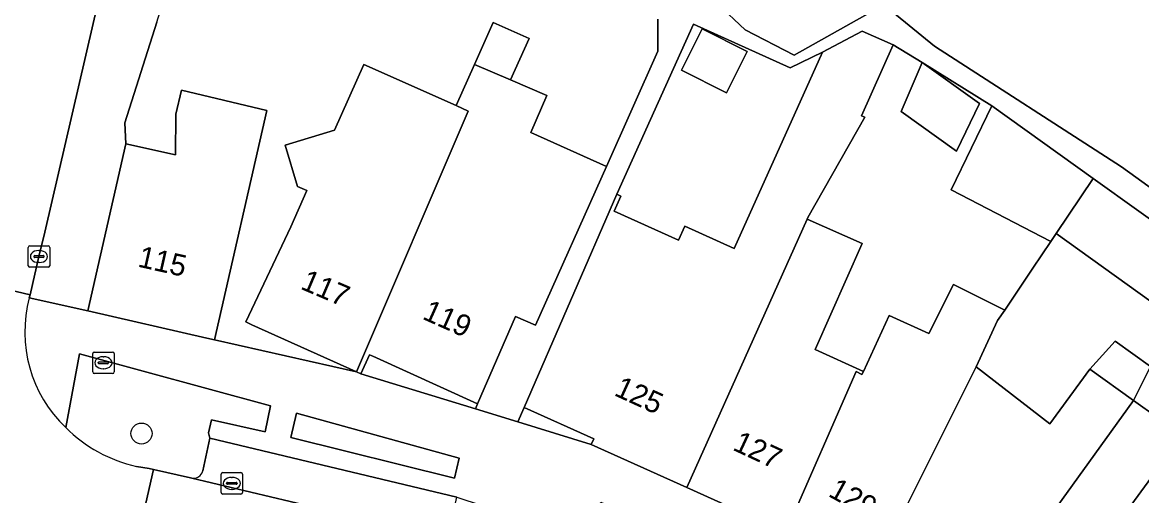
# Model space of a CAD drawing. Extents: x 159888 to 160761, y 384031 to 384750.
# Drawn here: x 160365.4 to 160417.5, y 384451.7 to 384473.8 of the extents above; entities that cross this region are included whole.
import ezdxf

# ---------------------------------------------------------------- set-up
doc = ezdxf.new("R2010")
doc.units = 0
for name, color, linetype in [('IMGEO_Boom', 7, 'Continuous'), ('IMGEO_Brandkraan', 7, 'Continuous'), ('IMGEO_Erf', 7, 'Continuous'), ('IMGEO_Groenvoorziening', 7, 'Continuous'), ('IMGEO_Kolk', 7, 'Continuous'), ('IMGEO_Pand', 7, 'Continuous'), ('IMGEO_Pand_nummerreeks', 7, 'Continuous'), ('IMGEO_Parkeervlak_open', 7, 'Continuous'), ('IMGEO_Rijbaan_lokaal_open', 7, 'Continuous'), ('IMGEO_Voetpad_open', 7, 'Continuous')]:
    doc.layers.add(name, color=color, linetype=linetype)

msp = doc.modelspace()

# ---------------------------------------------------------------- linework, layer by layer
at = {"layer": 'IMGEO_Boom'}
msp.add_circle((160370.948, 384454.62), 0.489, dxfattribs=at)
at = {"layer": 'IMGEO_Brandkraan'}
for p, q in [((160368.676, 384457.489), (160368.676, 384458.341)), ((160368.751, 384458.415), (160369.603, 384458.415)), ((160369.164, 384458.195), (160369.189, 384458.195)), ((160369.677, 384458.341), (160369.677, 384457.489)), ((160368.935, 384457.909), (160368.935, 384457.921)), ((160369.373, 384457.872), (160368.975, 384457.872)), ((160368.978, 384457.958), (160369.376, 384457.958)), ((160369.419, 384457.921), (160369.419, 384457.909)), ((160369.603, 384457.415), (160368.751, 384457.415)), ((160369.187, 384457.635), (160369.162, 384457.635))]:
    msp.add_line(p, q, dxfattribs=at)
for points in [[(160368.676, 384457.489), (160368.676, 384458.341)], [(160368.751, 384458.415), (160369.603, 384458.415)], [(160369.677, 384458.341), (160369.677, 384457.489)], [(160369.603, 384457.415), (160368.751, 384457.415)]]:
    msp.add_lwpolyline(points, dxfattribs=at)
for centre, radius, start, end in [((160368.753, 384458.339), 0.0765, 91.552, 178.448), ((160368.753, 384458.339), 0.0765, 91.552, 178.448), ((160369.601, 384458.339), 0.0765, 1.552, 88.448), ((160369.601, 384458.339), 0.0765, 1.552, 88.448), ((160368.975, 384457.918), 0.0403, 85.8775, 175.7526), ((160368.972, 384457.908), 0.0366, 178.938, 274.7102), ((160369.376, 384457.915), 0.043, 264.8664, 352.4533), ((160369.38, 384457.92), 0.0386, 1.7309, 96.639), ((160368.753, 384457.491), 0.0765, 181.552, 268.448), ((160368.753, 384457.491), 0.0765, 181.552, 268.448), ((160369.601, 384457.491), 0.0765, 271.552, 358.448), ((160369.601, 384457.491), 0.0765, 271.552, 358.448)]:
    msp.add_arc(centre, radius, start, end, dxfattribs=at)
for centre, major_axis, ratio, start_param, end_param in [((160369.163, 384457.915), (-0.387, 0.002), 0.722429, 4.712389, 7.853982), ((160369.188, 384457.915), (-0.39, 0.002), 0.717154, 1.570796, 4.712389)]:
    msp.add_ellipse(centre, major_axis=major_axis, ratio=ratio, start_param=start_param, end_param=end_param, dxfattribs=at)
at = {"layer": 'IMGEO_Erf'}
for points in [[(160396.464, 384475.846), (160399.032, 384473.413), (160401.316, 384472.23), (160405.49, 384474.582), (160407.845, 384472.647), (160416.537, 384467.042), (160420.722, 384464.026)], [(160371.667, 384473.77), (160370.165, 384469.09), (160370.226, 384468.109), (160372.535, 384467.596), (160372.547, 384469.492), (160372.816, 384470.611), (160376.773, 384469.659), (160374.337, 384458.977), (160380.954, 384457.491), (160376.089, 384459.685), (160375.797, 384459.817), (160377.892, 384464.244), (160378.646, 384465.932), (160378.208, 384466.128), (160377.626, 384468.042), (160379.932, 384468.742), (160381.298, 384471.801), (160385.581, 384469.889), (160386.434, 384471.8), (160387.31, 384473.76), (160388.977, 384473.016), (160388.113, 384471.081), (160389.8, 384470.359), (160389.06, 384468.63), (160392.579, 384467.058), (160394.977, 384472.426), (160394.977, 384473.913)], [(160419.014, 384459.979), (160413.505, 384463.928), (160413.26, 384463.564), (160412.426, 384462.324), (160411.111, 384460.367), (160410.776, 384459.876), (160409.786, 384457.72), (160413.207, 384455.078), (160415.075, 384457.615), (160416.253, 384458.924), (160417.898, 384457.746), (160417.099, 384456.165), (160419.365, 384454.543)], [(160419.174, 384454.282), (160416.049, 384450.003), (160417.841, 384448.611)]]:
    msp.add_lwpolyline(points, dxfattribs=at)
for points in [[(160402.629, 384472.377), (160401.129, 384471.651), (160396.623, 384473.679), (160395.693, 384471.613), (160393.06, 384465.762), (160393.252, 384465.676), (160392.936, 384464.973), (160395.936, 384463.623), (160396.227, 384464.271), (160398.516, 384463.24)], [(160396.072, 384471.537), (160397.037, 384473.459), (160399.131, 384472.408), (160398.166, 384470.486)], [(160408.621, 384465.963), (160410.513, 384469.875), (160407.274, 384471.889), (160405.915, 384472.717), (160404.445, 384469.408), (160404.605, 384469.348), (160401.948, 384464.677), (160401.916, 384464.605), (160404.478, 384463.466), (160402.288, 384458.537), (160404.534, 384457.51), (160405.727, 384460.119), (160407.579, 384459.272), (160408.727, 384461.562), (160411.111, 384460.367), (160412.426, 384462.324), (160413.26, 384463.564)], [(160407.274, 384471.889), (160409.939, 384469.979), (160408.868, 384467.764), (160406.297, 384469.606)], [(160381.155, 384457.4), (160386.487, 384455.775), (160386.586, 384456.003), (160381.706, 384458.215), (160381.551, 384458.285)], [(160388.749, 384455.826), (160388.463, 384455.167), (160391.876, 384454.105), (160391.995, 384454.369)]]:
    msp.add_lwpolyline(points, close=True, dxfattribs=at)
at = {"layer": 'IMGEO_Groenvoorziening'}
for points in [[(160373.796, 384452.877), (160374.125, 384454.397), (160374.058, 384454.656), (160374.199, 384455.263), (160376.7, 384454.694), (160376.954, 384455.909), (160368.068, 384458.336), (160367.423, 384454.904)], [(160370.712, 384453.092), (160371.304, 384452.993), (160371.5, 384452.948), (160373.221, 384452.556), (160373.287, 384452.54)]]:
    msp.add_lwpolyline(points, dxfattribs=at)
msp.add_lwpolyline([(160385.509, 384452.539), (160385.734, 384453.468), (160378.155, 384455.569), (160377.892, 384454.436)], close=True, dxfattribs=at)
for centre, radius, start, end in [((160372.163, 384459.617), 6.685, 224.8357, 257.4612), ((160373.357, 384452.987), 0.452, 261.0582, 345.9575)]:
    msp.add_arc(centre, radius, start, end, dxfattribs=at)
at = {"layer": 'IMGEO_Kolk'}
for p, q in [((160365.676, 384462.435), (160365.676, 384463.287)), ((160365.751, 384463.361), (160366.603, 384463.361)), ((160365.935, 384462.855), (160365.935, 384462.867)), ((160365.978, 384462.904), (160366.376, 384462.904)), ((160366.164, 384463.141), (160366.189, 384463.141)), ((160366.419, 384462.867), (160366.419, 384462.855)), ((160366.677, 384463.287), (160366.677, 384462.435)), ((160366.603, 384462.361), (160365.751, 384462.361)), ((160366.373, 384462.818), (160365.975, 384462.818)), ((160366.187, 384462.581), (160366.162, 384462.581)), ((160374.65, 384451.874), (160374.65, 384452.726)), ((160374.725, 384452.8), (160375.577, 384452.8)), ((160375.138, 384452.58), (160375.163, 384452.58)), ((160375.651, 384452.726), (160375.651, 384451.874)), ((160374.909, 384452.294), (160374.909, 384452.306)), ((160375.347, 384452.257), (160374.949, 384452.257)), ((160374.952, 384452.343), (160375.35, 384452.343)), ((160375.161, 384452.02), (160375.136, 384452.02)), ((160375.393, 384452.306), (160375.393, 384452.294)), ((160375.577, 384451.8), (160374.725, 384451.8))]:
    msp.add_line(p, q, dxfattribs=at)
for points in [[(160365.676, 384462.435), (160365.676, 384463.287)], [(160365.751, 384463.361), (160366.603, 384463.361)], [(160366.677, 384463.287), (160366.677, 384462.435)], [(160366.603, 384462.361), (160365.751, 384462.361)], [(160374.65, 384451.874), (160374.65, 384452.726)], [(160374.725, 384452.8), (160375.577, 384452.8)], [(160375.651, 384452.726), (160375.651, 384451.874)], [(160375.577, 384451.8), (160374.725, 384451.8)]]:
    msp.add_lwpolyline(points, dxfattribs=at)
for centre, radius, start, end in [((160365.753, 384463.285), 0.0765, 91.552, 178.448), ((160365.753, 384463.285), 0.0765, 91.552, 178.448), ((160365.975, 384462.864), 0.0403, 85.8775, 175.7526), ((160366.38, 384462.866), 0.0386, 1.7309, 96.639), ((160366.601, 384463.285), 0.0765, 1.552, 88.448), ((160366.601, 384463.285), 0.0765, 1.552, 88.448), ((160365.753, 384462.437), 0.0765, 181.552, 268.448), ((160365.753, 384462.437), 0.0765, 181.552, 268.448), ((160365.972, 384462.854), 0.0366, 178.938, 274.7102), ((160366.376, 384462.861), 0.043, 264.8664, 352.4533), ((160366.601, 384462.437), 0.0765, 271.552, 358.448), ((160366.601, 384462.437), 0.0765, 271.552, 358.448), ((160374.727, 384452.724), 0.0765, 91.552, 178.448), ((160374.727, 384452.724), 0.0765, 91.552, 178.448), ((160375.575, 384452.724), 0.0765, 1.552, 88.448), ((160375.575, 384452.724), 0.0765, 1.552, 88.448), ((160374.949, 384452.303), 0.0403, 85.8775, 175.7526), ((160374.946, 384452.293), 0.0366, 178.938, 274.7102), ((160375.35, 384452.3), 0.043, 264.8664, 352.4533), ((160375.354, 384452.305), 0.0386, 1.7309, 96.639), ((160374.727, 384451.876), 0.0765, 181.552, 268.448), ((160374.727, 384451.876), 0.0765, 181.552, 268.448), ((160375.575, 384451.876), 0.0765, 271.552, 358.448), ((160375.575, 384451.876), 0.0765, 271.552, 358.448)]:
    msp.add_arc(centre, radius, start, end, dxfattribs=at)
for centre, major_axis, ratio, start_param, end_param in [((160366.163, 384462.861), (-0.387, 0.002), 0.722429, 4.712389, 7.853982), ((160366.188, 384462.861), (-0.39, 0.002), 0.717154, 1.570796, 4.712389), ((160375.137, 384452.3), (-0.387, 0.002), 0.722429, 4.712389, 7.853982), ((160375.162, 384452.3), (-0.39, 0.002), 0.717154, 1.570796, 4.712389)]:
    msp.add_ellipse(centre, major_axis=major_axis, ratio=ratio, start_param=start_param, end_param=end_param, dxfattribs=at)
at = {"layer": 'IMGEO_Pand'}
for points in [[(160386.434, 384471.8), (160388.113, 384471.081), (160388.977, 384473.016), (160387.31, 384473.76)], [(160404.605, 384469.348), (160404.445, 384469.408), (160405.915, 384472.717), (160404.475, 384473.357), (160402.629, 384472.377), (160398.516, 384463.24), (160396.227, 384464.271), (160395.936, 384463.623), (160392.936, 384464.973), (160393.252, 384465.676), (160393.06, 384465.762), (160388.749, 384455.826), (160391.995, 384454.369), (160391.876, 384454.105), (160396.318, 384452.101), (160401.916, 384464.605), (160401.948, 384464.677)], [(160396.072, 384471.537), (160398.166, 384470.486), (160399.131, 384472.408), (160397.037, 384473.459)], [(160386.153, 384469.633), (160385.581, 384469.889), (160381.298, 384471.801), (160379.932, 384468.742), (160377.626, 384468.042), (160378.208, 384466.128), (160378.646, 384465.932), (160377.892, 384464.244), (160375.797, 384459.817), (160376.089, 384459.685), (160380.954, 384457.491)], [(160392.579, 384467.058), (160389.06, 384468.63), (160389.8, 384470.359), (160388.113, 384471.081), (160386.434, 384471.8), (160385.581, 384469.889), (160386.153, 384469.633), (160380.954, 384457.491), (160381.155, 384457.4), (160381.551, 384458.285), (160381.706, 384458.215), (160386.586, 384456.003), (160388.353, 384460.074), (160389.275, 384459.662)], [(160407.274, 384471.889), (160406.297, 384469.606), (160408.868, 384467.764), (160409.939, 384469.979)], [(160376.773, 384469.659), (160372.816, 384470.611), (160372.547, 384469.492), (160372.535, 384467.596), (160370.226, 384468.109), (160368.454, 384460.332), (160373.986, 384459.058), (160374.337, 384458.977)], [(160410.513, 384469.875), (160408.621, 384465.963), (160413.26, 384463.564), (160413.505, 384463.928), (160415.23, 384466.496)], [(160417.346, 384464.98), (160415.23, 384466.496), (160413.505, 384463.928), (160419.014, 384459.979), (160420.24, 384462.906)], [(160404.201, 384457.502), (160404.467, 384457.364), (160404.534, 384457.51), (160402.288, 384458.537), (160404.478, 384463.466), (160401.916, 384464.605), (160396.318, 384452.101), (160400.928, 384450.02)], [(160409.786, 384457.72), (160410.776, 384459.876), (160411.111, 384460.367), (160408.727, 384461.562), (160407.579, 384459.272), (160405.727, 384460.119), (160404.534, 384457.51), (160404.467, 384457.364), (160404.201, 384457.502), (160400.928, 384450.02), (160404.724, 384447.614)], [(160415.075, 384457.615), (160417.099, 384456.165), (160417.898, 384457.746), (160416.253, 384458.924)], [(160417.099, 384456.165), (160415.075, 384457.615), (160413.207, 384455.078), (160409.786, 384457.72), (160404.724, 384447.614), (160404.882, 384447.514), (160408.862, 384444.715)], [(160416.049, 384450.003), (160419.174, 384454.282), (160419.316, 384454.476), (160419.365, 384454.543), (160417.099, 384456.165), (160408.862, 384444.715), (160413.074, 384441.752), (160417.841, 384448.611)]]:
    msp.add_lwpolyline(points, close=True, dxfattribs=at)
at = {"layer": 'IMGEO_Parkeervlak_open'}
for points in [[(160373.287, 384452.54), (160385.18, 384449.716), (160385.623, 384451.658), (160374.125, 384454.397)], [(160374.125, 384454.397), (160373.796, 384452.877)]]:
    msp.add_lwpolyline(points, dxfattribs=at)
msp.add_arc((160373.357, 384452.987), 0.452, 261.0582, 345.9575, dxfattribs=at)
at = {"layer": 'IMGEO_Rijbaan_lokaal_open'}
for points in [[(160363.478, 384506.755), (160363.686, 384500), (160363.834, 384495.216), (160363.935, 384491.933), (160363.929, 384488.724), (160363.581, 384484.328), (160362.841, 384479.981), (160359.674, 384465.568), (160359.312, 384463.92), (160359.041, 384462.675), (160365.77, 384461.083), (160366.177, 384462.861), (160366.451, 384463.997), (160370.273, 384480.487), (160370.648, 384482.549), (160370.978, 384485.668), (160371.028, 384488.804), (160371.025, 384488.905), (160371.009, 384496.794), (160370.869, 384500), (160370.703, 384503.798), (160370.705, 384504.025), (160370.606, 384506.023)], [(160365.728, 384460.934), (160365.77, 384461.083), (160359.041, 384462.675), (160358.78, 384461.583)], [(160352.397, 384457.369), (160350.875, 384457.72), (160349.763, 384452.894), (160358.168, 384450.919), (160360.67, 384450.338), (160362.748, 384449.857), (160370.401, 384448.105), (160371.5, 384452.948), (160371.304, 384452.993), (160370.712, 384453.092)], [(160395.751, 384445.594), (160393.639, 384446.664), (160390.723, 384447.86), (160386.663, 384449.261), (160385.874, 384449.509), (160385.18, 384449.716), (160373.287, 384452.54), (160373.221, 384452.556), (160371.5, 384452.948), (160370.401, 384448.105), (160374.937, 384447.114), (160381.429, 384445.418), (160382.675, 384445.072), (160390.376, 384442.615), (160391.781, 384441.936), (160393.675, 384441.055)]]:
    msp.add_lwpolyline(points, dxfattribs=at)
for centre, radius, start, end in [((160371.633, 384459.341), 6.116, 164.8985, 226.5022), ((160372.163, 384459.617), 6.685, 224.8357, 257.4612)]:
    msp.add_arc(centre, radius, start, end, dxfattribs=at)
at = {"layer": 'IMGEO_Voetpad_open'}
for points in [[(160371.667, 384473.77), (160371.947, 384474.664), (160372.091, 384475.256), (160373.49, 384481.978), (160373.502, 384482.102), (160370.648, 384482.549), (160370.273, 384480.487), (160366.451, 384463.997), (160366.177, 384462.861), (160365.77, 384461.083), (160365.728, 384460.934), (160368.454, 384460.332), (160370.226, 384468.109), (160370.165, 384469.09)], [(160385.509, 384452.539), (160377.892, 384454.436), (160378.155, 384455.569), (160385.734, 384453.468)]]:
    msp.add_lwpolyline(points, close=True, dxfattribs=at)
for points in [[(160420.722, 384464.026), (160416.537, 384467.042), (160407.845, 384472.647), (160405.49, 384474.582), (160401.316, 384472.23), (160399.032, 384473.413), (160396.464, 384475.846)], [(160394.977, 384473.913), (160394.977, 384472.426), (160392.579, 384467.058), (160389.275, 384459.662), (160388.353, 384460.074), (160386.586, 384456.003), (160386.487, 384455.775), (160388.463, 384455.167), (160388.749, 384455.826), (160393.06, 384465.762), (160395.693, 384471.613), (160396.623, 384473.679), (160401.129, 384471.651), (160402.629, 384472.377), (160404.475, 384473.357), (160405.915, 384472.717), (160407.274, 384471.889), (160410.513, 384469.875), (160415.23, 384466.496), (160417.346, 384464.98), (160420.24, 384462.906)], [(160421.761, 384436.633), (160420.223, 384436.724), (160413.074, 384441.752), (160408.862, 384444.715), (160404.882, 384447.514), (160404.724, 384447.614), (160400.928, 384450.02), (160396.318, 384452.101), (160391.876, 384454.105), (160388.463, 384455.167), (160386.487, 384455.775), (160381.155, 384457.4), (160380.954, 384457.491), (160374.337, 384458.977), (160373.986, 384459.058), (160368.454, 384460.332), (160365.728, 384460.934)], [(160367.423, 384454.904), (160368.068, 384458.336), (160376.954, 384455.909), (160376.7, 384454.694), (160374.199, 384455.263), (160374.058, 384454.656), (160374.125, 384454.397), (160385.623, 384451.658), (160391.421, 384449.745), (160394.861, 384448.305), (160396.329, 384447.56), (160396.548, 384447.712), (160396.849, 384448.237), (160394.404, 384449.418), (160391.932, 384450.413), (160392.312, 384451.43), (160399.049, 384448.408), (160398.147, 384446.855), (160398.169, 384446.596), (160404.713, 384442.497), (160406.669, 384441.297)]]:
    msp.add_lwpolyline(points, dxfattribs=at)
msp.add_arc((160371.633, 384459.341), 6.116, 164.8985, 226.5022, dxfattribs=at)

# ---------------------------------------------------------------- texts
at = {"layer": 'IMGEO_Pand_nummerreeks'}
for s, rotation, p in [('115', 347.3949, (160370.735, 384462.396)), ('117', 336.8525, (160378.297, 384461.372)), ('119', 335.9358, (160383.968, 384459.974)), ('125', 335.4373, (160392.889, 384456.417)), ('127', 335.1164, (160398.408, 384453.874)), ('129', 331.1401, (160402.854, 384451.726))]:
    msp.add_text(s, height=1, rotation=rotation, dxfattribs=at).set_placement(p)

doc.saveas('drawing.dxf')
